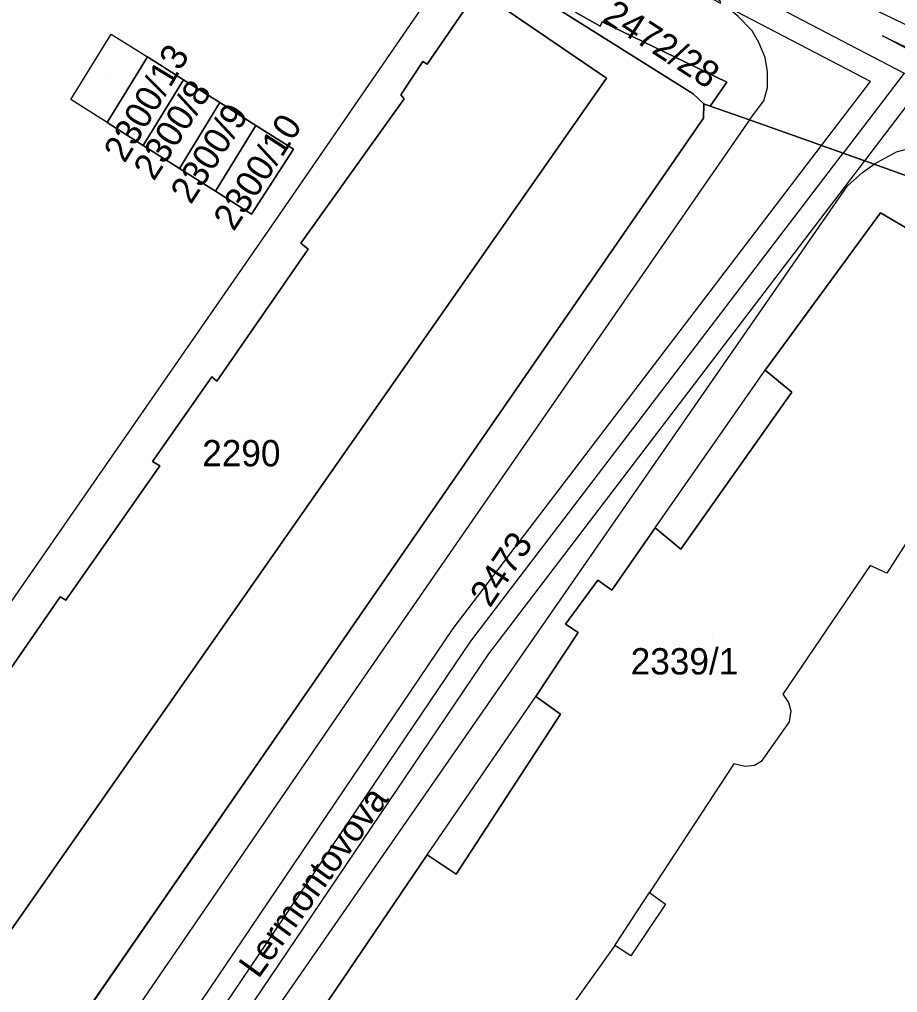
# Model space of a CAD drawing. Extents: x -263423 to -261326, y -1240067 to -1237864.
# Drawn here: x -262443.4 to -262376.6, y -1238993.8 to -1238919.8 of the extents above; entities that cross this region are included whole.
import ezdxf

# ---------------------------------------------------------------- set-up
doc = ezdxf.new("R2010")
doc.units = 0
for name, color, linetype in [('body_kn', 7, 'Continuous'), ('kladpar_druhypozemkov', 7, 'Continuous'), ('kladpar_hranice', 7, 'Continuous'), ('kladpar_parcelnecisla', 7, 'Continuous'), ('kladpar_plochy', 7, 'Continuous'), ('popisy', 7, 'Continuous'), ('tarchy_linie', 7, 'Continuous'), ('zappar_hrandruhpozemk', 7, 'Continuous'), ('znacky', 7, 'Continuous')]:
    doc.layers.add(name, color=color, linetype=linetype)

msp = doc.modelspace()

# ---------------------------------------------------------------- linework, layer by layer
at = {"layer": 'body_kn'}
for p, q in [((-262399.05, -1238920.02), (-262399.05, -1238920.02)), ((-262399.2, -1238920.34), (-262399.2, -1238920.34)), ((-262387.66, -1238920.69), (-262387.66, -1238920.69)), ((-262436.38, -1238920.94), (-262436.38, -1238920.94)), ((-262387.16, -1238921.58), (-262387.16, -1238921.58)), ((-262377.74, -1238921.08), (-262377.74, -1238921.08)), ((-262377.74, -1238921.08), (-262377.74, -1238921.08)), ((-262433.63, -1238922.67), (-262433.63, -1238922.67)), ((-262433.63, -1238922.67), (-262433.63, -1238922.67)), ((-262412.69, -1238923.03), (-262412.69, -1238923.03)), ((-262386.67, -1238922.73), (-262386.67, -1238922.73)), ((-262412.37, -1238923.22), (-262412.37, -1238923.22)), ((-262386.49, -1238923.8), (-262386.49, -1238923.8)), ((-262430.88, -1238924.42), (-262430.88, -1238924.42)), ((-262398.74, -1238924.28), (-262398.74, -1238924.28)), ((-262378.67, -1238924.55), (-262378.67, -1238924.55)), ((-262389.57, -1238924.59), (-262389.57, -1238924.59)), ((-262386.5, -1238925.01), (-262386.5, -1238925.01)), ((-262439.44, -1238925.91), (-262439.44, -1238925.91)), ((-262414.37, -1238925.55), (-262414.37, -1238925.55)), ((-262414.12, -1238925.87), (-262414.12, -1238925.87)), ((-262392.15, -1238925.47), (-262392.15, -1238925.47)), ((-262386.77, -1238926.02), (-262386.77, -1238926.02)), ((-262428.13, -1238926.15), (-262428.13, -1238926.15)), ((-262428.13, -1238926.15), (-262428.13, -1238926.15)), ((-262391.34, -1238926.24), (-262391.34, -1238926.24)), ((-262390.84, -1238926.42), (-262390.84, -1238926.42)), ((-262390.84, -1238926.42), (-262390.84, -1238926.42)), ((-262391.35, -1238927.32), (-262391.35, -1238927.32)), ((-262391.35, -1238927.32), (-262391.35, -1238927.32)), ((-262387.86, -1238927.47), (-262387.86, -1238927.47)), ((-262387.86, -1238927.47), (-262387.86, -1238927.47)), ((-262436.7, -1238927.65), (-262436.7, -1238927.65)), ((-262436.7, -1238927.65), (-262436.7, -1238927.65)), ((-262425.39, -1238927.89), (-262425.39, -1238927.89)), ((-262425.39, -1238927.89), (-262425.39, -1238927.89)), ((-262433.95, -1238929.4), (-262433.95, -1238929.4)), ((-262422.53, -1238929.7), (-262422.53, -1238929.7)), ((-262382.38, -1238929.41), (-262382.38, -1238929.41)), ((-262380.75, -1238929.99), (-262380.75, -1238929.99)), ((-262376.71, -1238929.91), (-262376.71, -1238929.91)), ((-262431.2, -1238931.15), (-262431.2, -1238931.15)), ((-262379.12, -1238930.57), (-262379.12, -1238930.57)), ((-262379.12, -1238930.57), (-262379.12, -1238930.57)), ((-262378.37, -1238930.84), (-262378.37, -1238930.84)), ((-262379.27, -1238931.47), (-262379.27, -1238931.47)), ((-262380.42, -1238932.48), (-262380.42, -1238932.48)), ((-262428.46, -1238932.89), (-262428.46, -1238932.89)), ((-262425.73, -1238934.63), (-262425.73, -1238934.63)), ((-262377.91, -1238934.52), (-262377.91, -1238934.52)), ((-262377.91, -1238934.52), (-262377.91, -1238934.52)), ((-262423.98, -1238935.18), (-262423.98, -1238935.18)), ((-262421.97, -1238936.84), (-262421.97, -1238936.84)), ((-262421.4, -1238937.29), (-262421.4, -1238937.29)), ((-262386.66, -1238946.5), (-262386.66, -1238946.5)), ((-262428.74, -1238947), (-262428.74, -1238947)), ((-262428.74, -1238947), (-262428.74, -1238947)), ((-262428.36, -1238947.32), (-262428.36, -1238947.32)), ((-262384.65, -1238948.17), (-262384.65, -1238948.17)), ((-262433.25, -1238953.43), (-262433.25, -1238953.43)), ((-262432.68, -1238953.75), (-262432.68, -1238953.75)), ((-262395.03, -1238958.48), (-262395.03, -1238958.48)), ((-262395.03, -1238958.48), (-262395.03, -1238958.48)), ((-262393.08, -1238960.09), (-262393.08, -1238960.09)), ((-262378.69, -1238961.34), (-262378.69, -1238961.34)), ((-262377.43, -1238961.92), (-262377.43, -1238961.92)), ((-262399.39, -1238962.45), (-262399.39, -1238962.45)), ((-262440.27, -1238963.71), (-262440.27, -1238963.71)), ((-262398.32, -1238963.21), (-262398.32, -1238963.21)), ((-262439.83, -1238963.97), (-262439.83, -1238963.97)), ((-262401.84, -1238965.79), (-262401.84, -1238965.79)), ((-262410.39, -1238966.13), (-262410.39, -1238966.13)), ((-262400.89, -1238966.43), (-262400.89, -1238966.43)), ((-262409.05, -1238967.09), (-262409.05, -1238967.09)), ((-262407.71, -1238968.05), (-262407.71, -1238968.05)), ((-262417.11, -1238969.72), (-262417.11, -1238969.72)), ((-262421.37, -1238970.77), (-262421.37, -1238970.77)), ((-262385.33, -1238971.12), (-262385.33, -1238971.12)), ((-262407.48, -1238971.51), (-262407.48, -1238971.51)), ((-262404.11, -1238971.29), (-262404.11, -1238971.29)), ((-262384.89, -1238971.75), (-262384.89, -1238971.75)), ((-262402.22, -1238972.63), (-262402.22, -1238972.63)), ((-262384.71, -1238972.39), (-262384.71, -1238972.39)), ((-262384.84, -1238973.21), (-262384.84, -1238973.21)), ((-262386.97, -1238976.24), (-262386.97, -1238976.24)), ((-262389.06, -1238976.41), (-262389.06, -1238976.41)), ((-262388.18, -1238976.61), (-262388.18, -1238976.61)), ((-262387.48, -1238976.55), (-262387.48, -1238976.55)), ((-262412.36, -1238983.33), (-262412.36, -1238983.33)), ((-262412.36, -1238983.33), (-262412.36, -1238983.33)), ((-262410.16, -1238984.81), (-262410.16, -1238984.81)), ((-262395.45, -1238986.19), (-262395.45, -1238986.19)), ((-262394.25, -1238987.09), (-262394.25, -1238987.09)), ((-262398.09, -1238990.23), (-262398.09, -1238990.23)), ((-262398.09, -1238990.23), (-262398.09, -1238990.23)), ((-262396.89, -1238991), (-262396.89, -1238991))]:
    msp.add_line(p, q, dxfattribs=at)
at = {"layer": 'kladpar_druhypozemkov'}
for p, q in [((-262436.49, -1238924.15), (-262436.49, -1238924.15)), ((-262434.45, -1238925.57), (-262434.45, -1238925.57)), ((-262431.75, -1238927.12), (-262431.75, -1238927.12)), ((-262428.98, -1238928.81), (-262428.98, -1238928.81)), ((-262425.75, -1238929.9), (-262425.75, -1238929.9)), ((-262426.25, -1238951.4), (-262426.25, -1238951.4)), ((-262408.03, -1238961.6), (-262408.03, -1238961.6)), ((-262393.66, -1238967.22), (-262393.66, -1238967.22))]:
    msp.add_line(p, q, dxfattribs=at)
at = {"layer": 'kladpar_hranice'}
for points in [[(-262390.84, -1238926.42), (-262389.57, -1238924.59), (-262399.05, -1238920.02), (-262399.2, -1238920.34), (-262401.05, -1238919.31), (-262400.9, -1238918.93), (-262405.73, -1238915.64), (-262405.87, -1238915.76), (-262413.56, -1238911.25), (-262413.7, -1238911.37), (-262418.68, -1238908.41), (-262432.16, -1238900.44), (-262464.67, -1238879.72), (-262478.54, -1238871.02), (-262499.13, -1238858.17), (-262501.29, -1238856.82), (-262503.97, -1238855.12), (-262522.2, -1238843.54)], [(-262501.29, -1238856.82), (-262499.13, -1238858.17), (-262478.54, -1238871.02), (-262464.67, -1238879.72), (-262432.16, -1238900.44), (-262418.68, -1238908.41), (-262413.7, -1238911.37), (-262413.56, -1238911.25), (-262405.87, -1238915.76), (-262405.73, -1238915.64), (-262400.9, -1238918.93), (-262401.05, -1238919.31), (-262399.2, -1238920.34), (-262399.05, -1238920.02), (-262389.57, -1238924.59), (-262390.84, -1238926.42)], [(-262390.84, -1238926.42), (-262391.34, -1238926.24), (-262392.15, -1238925.47), (-262406.84, -1238916.23), (-262410.5, -1238914.04), (-262442.85, -1238893.88), (-262446.45, -1238891.82), (-262478.35, -1238871.47), (-262481.37, -1238869.54)], [(-262446.45, -1238891.82), (-262442.85, -1238893.88), (-262410.5, -1238914.04), (-262406.84, -1238916.23), (-262392.15, -1238925.47), (-262391.34, -1238926.24), (-262391.35, -1238927.32), (-262421.37, -1238970.77), (-262444.52, -1239004.27)], [(-262428.74, -1238947), (-262428.36, -1238947.32), (-262421.4, -1238937.29), (-262421.97, -1238936.84), (-262414.12, -1238925.87), (-262414.37, -1238925.55), (-262412.69, -1238923.03), (-262412.37, -1238923.22), (-262408.51, -1238917.61), (-262398.74, -1238924.28), (-262444.35, -1238989.55), (-262453.74, -1238983.07), (-262449.81, -1238977.52), (-262450.12, -1238977.26), (-262448.32, -1238974.87), (-262448.07, -1238975), (-262440.27, -1238963.71), (-262439.83, -1238963.97), (-262432.68, -1238953.75), (-262433.25, -1238953.43), (-262428.74, -1238947)], [(-262421.4, -1238937.29), (-262428.36, -1238947.32), (-262428.74, -1238947), (-262433.25, -1238953.43), (-262432.68, -1238953.75), (-262439.83, -1238963.97), (-262440.27, -1238963.71), (-262448.07, -1238975), (-262448.32, -1238974.87), (-262450.12, -1238977.26), (-262449.81, -1238977.52), (-262453.74, -1238983.07), (-262444.35, -1238989.55), (-262398.74, -1238924.28), (-262408.51, -1238917.61), (-262412.37, -1238923.22), (-262412.69, -1238923.03), (-262414.37, -1238925.55), (-262414.12, -1238925.87), (-262421.97, -1238936.84), (-262421.4, -1238937.29)], [(-262433.63, -1238922.67), (-262430.88, -1238924.42), (-262433.95, -1238929.4), (-262436.7, -1238927.65), (-262433.63, -1238922.67)], [(-262425.73, -1238934.63), (-262422.53, -1238929.7), (-262425.39, -1238927.89), (-262428.13, -1238926.15), (-262430.88, -1238924.42), (-262433.63, -1238922.67), (-262436.7, -1238927.65), (-262433.95, -1238929.4), (-262431.2, -1238931.15), (-262428.46, -1238932.89), (-262425.73, -1238934.63)], [(-262428.13, -1238926.15), (-262431.2, -1238931.15), (-262433.95, -1238929.4), (-262430.88, -1238924.42), (-262428.13, -1238926.15)], [(-262428.13, -1238926.15), (-262425.39, -1238927.89), (-262428.46, -1238932.89), (-262431.2, -1238931.15), (-262428.13, -1238926.15)], [(-262391.35, -1238927.32), (-262391.34, -1238926.24), (-262390.84, -1238926.42), (-262387.86, -1238927.47), (-262378.37, -1238930.84), (-262370.79, -1238933.57)], [(-262277.42, -1238980.78), (-262281.2, -1238978.78), (-262287.96, -1238975.18), (-262288.51, -1238974.92), (-262288.78, -1238974.79), (-262285.61, -1238968.98), (-262308.67, -1238959.04), (-262319.09, -1238954.52), (-262330.46, -1238949.48), (-262331.89, -1238952.32), (-262340.47, -1238947.88), (-262349.57, -1238943.5), (-262368.13, -1238934.54), (-262370.79, -1238933.57), (-262378.37, -1238930.84), (-262387.86, -1238927.47), (-262390.84, -1238926.42)], [(-262444.52, -1239004.27), (-262421.37, -1238970.77), (-262391.35, -1238927.32)], [(-262425.39, -1238927.89), (-262422.53, -1238929.7), (-262425.73, -1238934.63), (-262428.46, -1238932.89), (-262425.39, -1238927.89)], [(-262373.11, -1238937.35), (-262377.91, -1238934.52), (-262386.66, -1238946.5), (-262384.65, -1238948.17), (-262393.08, -1238960.09), (-262395.03, -1238958.48), (-262398.32, -1238963.21), (-262399.39, -1238962.45), (-262401.84, -1238965.79), (-262400.89, -1238966.43), (-262404.11, -1238971.29), (-262402.22, -1238972.63), (-262410.16, -1238984.81), (-262412.36, -1238983.33), (-262420.74, -1238995.69)], [(-262420.74, -1238995.69), (-262412.36, -1238983.33), (-262410.16, -1238984.81), (-262402.22, -1238972.63), (-262404.11, -1238971.29), (-262400.89, -1238966.43), (-262401.84, -1238965.79), (-262399.39, -1238962.45), (-262398.32, -1238963.21), (-262395.03, -1238958.48), (-262393.08, -1238960.09), (-262384.65, -1238948.17), (-262386.66, -1238946.5), (-262377.91, -1238934.52)], [(-262377.91, -1238934.52), (-262373.11, -1238937.35)]]:
    msp.add_lwpolyline(points, dxfattribs=at)
at = {"layer": 'kladpar_plochy'}
for p, q in [((-262406.84, -1238916.23), (-262392.15, -1238925.47)), ((-262408.51, -1238917.61), (-262412.37, -1238923.22)), ((-262398.74, -1238924.28), (-262408.51, -1238917.61)), ((-262433.63, -1238922.67), (-262436.7, -1238927.65)), ((-262430.88, -1238924.42), (-262433.63, -1238922.67)), ((-262412.69, -1238923.03), (-262414.37, -1238925.55)), ((-262412.37, -1238923.22), (-262412.69, -1238923.03)), ((-262444.35, -1238989.55), (-262398.74, -1238924.28)), ((-262428.13, -1238926.15), (-262430.88, -1238924.42)), ((-262414.12, -1238925.87), (-262421.97, -1238936.84)), ((-262414.37, -1238925.55), (-262414.12, -1238925.87)), ((-262392.15, -1238925.47), (-262391.34, -1238926.24)), ((-262425.39, -1238927.89), (-262428.13, -1238926.15)), ((-262391.34, -1238926.24), (-262391.35, -1238927.32)), ((-262391.35, -1238927.32), (-262421.37, -1238970.77)), ((-262436.7, -1238927.65), (-262433.95, -1238929.4)), ((-262422.53, -1238929.7), (-262425.39, -1238927.89)), ((-262433.95, -1238929.4), (-262431.2, -1238931.15)), ((-262425.73, -1238934.63), (-262422.53, -1238929.7)), ((-262431.2, -1238931.15), (-262428.46, -1238932.89)), ((-262428.46, -1238932.89), (-262425.73, -1238934.63)), ((-262421.97, -1238936.84), (-262421.4, -1238937.29)), ((-262421.4, -1238937.29), (-262428.36, -1238947.32)), ((-262428.74, -1238947), (-262433.25, -1238953.43)), ((-262428.36, -1238947.32), (-262428.74, -1238947)), ((-262432.68, -1238953.75), (-262439.83, -1238963.97)), ((-262433.25, -1238953.43), (-262432.68, -1238953.75)), ((-262440.27, -1238963.71), (-262448.07, -1238975)), ((-262439.83, -1238963.97), (-262440.27, -1238963.71)), ((-262421.37, -1238970.77), (-262444.52, -1239004.27))]:
    msp.add_line(p, q, dxfattribs=at)
for points in [[(-262464.67, -1238879.72), (-262432.16, -1238900.44), (-262418.68, -1238908.41), (-262413.7, -1238911.37), (-262413.56, -1238911.25), (-262405.87, -1238915.76), (-262405.73, -1238915.64), (-262400.9, -1238918.93), (-262401.05, -1238919.31), (-262399.2, -1238920.34), (-262399.05, -1238920.02), (-262389.57, -1238924.59), (-262390.84, -1238926.42), (-262391.34, -1238926.24), (-262392.15, -1238925.47), (-262406.84, -1238916.23), (-262410.5, -1238914.04), (-262442.85, -1238893.88), (-262446.45, -1238891.82)], [(-262277.42, -1238980.78), (-262281.2, -1238978.78), (-262287.96, -1238975.18), (-262288.51, -1238974.92), (-262288.78, -1238974.79), (-262285.61, -1238968.98), (-262308.67, -1238959.04), (-262319.09, -1238954.52), (-262330.46, -1238949.48), (-262331.89, -1238952.32), (-262340.47, -1238947.88), (-262349.57, -1238943.5), (-262368.13, -1238934.54), (-262370.79, -1238933.57), (-262378.37, -1238930.84), (-262387.86, -1238927.47), (-262390.84, -1238926.42), (-262389.57, -1238924.59), (-262399.05, -1238920.02), (-262399.2, -1238920.34), (-262401.05, -1238919.31)], [(-262444.52, -1239004.27), (-262421.37, -1238970.77), (-262391.35, -1238927.32), (-262391.34, -1238926.24), (-262390.84, -1238926.42), (-262387.86, -1238927.47), (-262378.37, -1238930.84), (-262370.79, -1238933.57)], [(-262373.11, -1238937.35), (-262377.91, -1238934.52), (-262386.66, -1238946.5), (-262384.65, -1238948.17), (-262393.08, -1238960.09), (-262395.03, -1238958.48), (-262398.32, -1238963.21), (-262399.39, -1238962.45), (-262401.84, -1238965.79), (-262400.89, -1238966.43), (-262404.11, -1238971.29), (-262402.22, -1238972.63), (-262410.16, -1238984.81), (-262412.36, -1238983.33), (-262420.74, -1238995.69)], [(-262420.74, -1238995.69), (-262412.36, -1238983.33), (-262410.16, -1238984.81), (-262402.22, -1238972.63), (-262404.11, -1238971.29), (-262400.89, -1238966.43), (-262401.84, -1238965.79), (-262399.39, -1238962.45), (-262398.32, -1238963.21), (-262395.03, -1238958.48), (-262393.08, -1238960.09), (-262384.65, -1238948.17), (-262386.66, -1238946.5), (-262377.91, -1238934.52), (-262373.11, -1238937.35)]]:
    msp.add_lwpolyline(points, dxfattribs=at)
for points in [[(-262428.74, -1238947), (-262428.36, -1238947.32), (-262421.4, -1238937.29), (-262421.97, -1238936.84), (-262414.12, -1238925.87), (-262414.37, -1238925.55), (-262412.69, -1238923.03), (-262412.37, -1238923.22), (-262408.51, -1238917.61), (-262398.74, -1238924.28), (-262444.35, -1238989.55), (-262453.74, -1238983.07), (-262449.81, -1238977.52), (-262450.12, -1238977.26), (-262448.32, -1238974.87), (-262448.07, -1238975), (-262440.27, -1238963.71), (-262439.83, -1238963.97), (-262432.68, -1238953.75), (-262433.25, -1238953.43)], [(-262433.63, -1238922.67), (-262430.88, -1238924.42), (-262433.95, -1238929.4), (-262436.7, -1238927.65)], [(-262428.13, -1238926.15), (-262431.2, -1238931.15), (-262433.95, -1238929.4), (-262430.88, -1238924.42)], [(-262428.13, -1238926.15), (-262425.39, -1238927.89), (-262428.46, -1238932.89), (-262431.2, -1238931.15)], [(-262425.39, -1238927.89), (-262422.53, -1238929.7), (-262425.73, -1238934.63), (-262428.46, -1238932.89)]]:
    msp.add_lwpolyline(points, close=True, dxfattribs=at)
at = {"layer": 'tarchy_linie'}
msp.add_line((-262376.11, -1238923.91), (-262380.75, -1238929.99), dxfattribs=at)
for points in [[(-262514.66, -1238839.19), (-262514.26, -1238839.67), (-262428.1, -1238895.2), (-262368.23, -1238923.93), (-262333.02, -1238939.32), (-262235.92, -1238982.72), (-262188.06, -1239001.01), (-262179.18, -1239006.78)], [(-262515.43, -1238839.63), (-262478.01, -1238867.12), (-262442.3, -1238889.38), (-262376.11, -1238923.91), (-262354.89, -1238932.37), (-262305.27, -1238956.14), (-262255.58, -1238979.6), (-262206.02, -1239003.48), (-262178.37, -1239022.57), (-262173.64, -1239025.74)], [(-262179.35, -1239024.02), (-262206.04, -1239005.57), (-262245.33, -1239033.16), (-262247.85, -1239034.9), (-262256.79, -1239039.01), (-262265.69, -1239043.1), (-262247.29, -1239030.38), (-262209.42, -1239003.79), (-262256.33, -1238981.18), (-262306.03, -1238957.72), (-262355.54, -1238934), (-262375.62, -1238925.99), (-262379.12, -1238930.57), (-262380.75, -1238929.99), (-262382.38, -1238929.41), (-262378.67, -1238924.55), (-262443.17, -1238890.9)], [(-262377.74, -1238921.08), (-262374.16, -1238922.8), (-262375.38, -1238922.32), (-262377.74, -1238921.08)], [(-262379.12, -1238930.57), (-262407.71, -1238968.05), (-262438.31, -1239013.36), (-262441.05, -1239011.51), (-262410.39, -1238966.13), (-262382.38, -1238929.41), (-262380.75, -1238929.99), (-262379.12, -1238930.57)], [(-262438.84, -1239011.19), (-262409.05, -1238967.09), (-262380.75, -1238929.99)]]:
    msp.add_lwpolyline(points, dxfattribs=at)
at = {"layer": 'zappar_hrandruhpozemk'}
for p, q in [((-262439.44, -1238925.91), (-262436.38, -1238920.94)), ((-262436.38, -1238920.94), (-262433.63, -1238922.67)), ((-262436.7, -1238927.65), (-262439.44, -1238925.91)), ((-262407.48, -1238971.51), (-262380.42, -1238932.48)), ((-262423.98, -1238935.18), (-262456.07, -1238981.47)), ((-262395.03, -1238958.48), (-262386.66, -1238946.5)), ((-262427.37, -1239000.15), (-262407.48, -1238971.51)), ((-262412.36, -1238983.33), (-262404.11, -1238971.29)), ((-262384.84, -1238973.21), (-262386.97, -1238976.24)), ((-262398.09, -1238990.23), (-262395.45, -1238986.19))]:
    msp.add_line(p, q, dxfattribs=at)
for points in [[(-262387.86, -1238927.47), (-262386.77, -1238926.02), (-262386.5, -1238925.01), (-262386.49, -1238923.8), (-262386.67, -1238922.73), (-262387.16, -1238921.58), (-262387.66, -1238920.69), (-262388.73, -1238919.6), (-262390.3, -1238918.26), (-262418.88, -1238901.8)], [(-262410.5, -1238914.04), (-262410.26, -1238914.68), (-262410.46, -1238915.56), (-262423.98, -1238935.18)], [(-262387.86, -1238927.47), (-262417.11, -1238969.72), (-262440.59, -1239003.99)], [(-262375, -1238929.47), (-262376.71, -1238929.91), (-262378.37, -1238930.84)], [(-262380.42, -1238932.48), (-262379.27, -1238931.47), (-262378.37, -1238930.84)], [(-262354.16, -1238951.64), (-262354.74, -1238952.84), (-262355.13, -1238953.47), (-262356.87, -1238956.57), (-262362.17, -1238953.61), (-262361.08, -1238951.84), (-262362.15, -1238951.2), (-262360.14, -1238947.66), (-262362.42, -1238946.38), (-262364.74, -1238950.29), (-262367.01, -1238948.94), (-262367.98, -1238950.64), (-262370.38, -1238949.1), (-262375.54, -1238957.12), (-262374.72, -1238957.69), (-262377.43, -1238961.92), (-262378.69, -1238961.34), (-262385.33, -1238971.12), (-262384.89, -1238971.75), (-262384.71, -1238972.39), (-262384.84, -1238973.21)], [(-262386.97, -1238976.24), (-262387.48, -1238976.55), (-262388.18, -1238976.61), (-262389.06, -1238976.41), (-262395.45, -1238986.19), (-262394.25, -1238987.09), (-262396.89, -1238991), (-262398.09, -1238990.23), (-262404.99, -1238999.87)]]:
    msp.add_lwpolyline(points, dxfattribs=at)
at = {"layer": 'znacky'}
msp.add_line((-262390.68, -1238966.69), (-262390.68, -1238966.69), dxfattribs=at)

# ---------------------------------------------------------------- texts
at = {"layer": 'kladpar_parcelnecisla'}
for s, rotation, p in [('2472/28', 327, (-262399.12, -1238919.887)), ('2300/13', 59, (-262435.36, -1238930.82)), ('2300/8', 57, (-262433.143, -1238932.173)), ('2300/9', 57, (-262430.33, -1238933.953)), ('2300/10', 57, (-262427.066, -1238935.997)), ('2473', 56, (-262407.589, -1238964.615))]:
    msp.add_text(s, height=2, rotation=rotation, dxfattribs=at).set_placement(p)
for s, p in [('2290', (-262429.465, -1238953.8)), ('2339/1', (-262396.892, -1238969.62))]:
    msp.add_text(s, height=2, dxfattribs=at).set_placement(p)
at = {"layer": 'popisy'}
msp.add_text('Lermontovova', height=2, rotation=54, dxfattribs=at).set_placement((-262425.201, -1238992.81))

doc.saveas('drawing.dxf')
